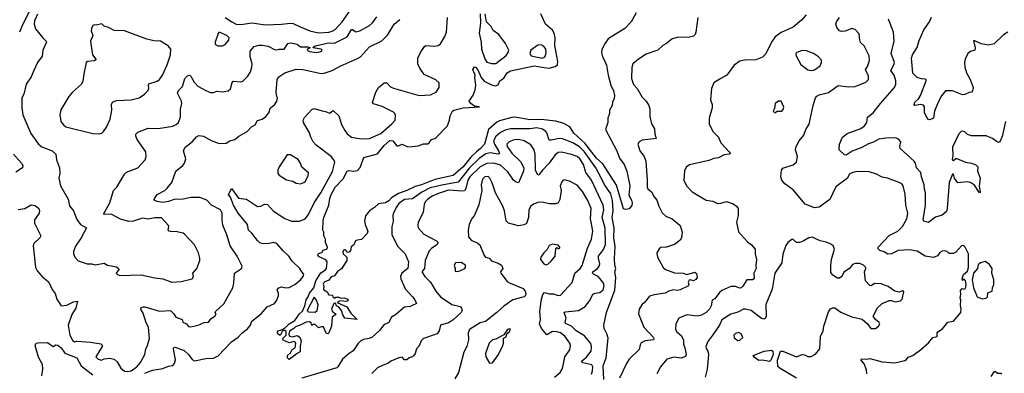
# Model space of a CAD drawing. Extents: x 1921360 to 2014538, y 768294 to 907744.
# Tile 262 of 412: x 1981739 to 1990455, y 829089 to 832214. Entities that reach past the tile are written whole.
import ezdxf

# ---------------------------------------------------------------- set-up
doc = ezdxf.new("R2010")
doc.units = 0

msp = doc.modelspace()

# ---------------------------------------------------------------- linework, layer by layer
at = {"layer": '0CON10XD'}
for points in [[(1981715, 832614), (1981738.9, 832671.1), (1981743.2, 832705), (1981734.4, 832805), (1981742.5, 832845), (1981757, 832877), (1981791.7, 832871.7), (1981815, 832852.5), (1981838.3, 832858.3), (1981855, 832832.5), (1981863.1, 832783.1), (1981872, 832765), (1981895, 832746), (1981940.7, 832730.7), (1981947.3, 832717.3), (1981948.5, 832665), (1981975.9, 832584.1), (1981974, 832545), (1981857.5, 832382.5), (1981836.8, 832315), (1981762.1, 832167.9), (1981737.1, 832105)], [(1981895, 832264.5), (1981868.8, 832205), (1981866.6, 832175), (1981877.5, 832135), (1981943.3, 832053.3), (1981974.3, 832025), (1981975.8, 832015), (1981944.2, 831945), (1981937.9, 831892.1), (1981895, 831836.7), (1981863.9, 831766.1), (1981840.6, 831709.4), (1981795.8, 831644.2), (1981773.8, 831555), (1981756.2, 831525), (1981756.2, 831435), (1981767.5, 831375), (1981837.4, 831207.4), (1981904.2, 831115), (1981935, 831090), (1982026.2, 831055), (1982057.1, 831025), (1982064.5, 830975), (1982091.4, 830905), (1982094.1, 830855.9), (1982084.4, 830815), (1982100.8, 830745), (1982167.9, 830627.9), (1982179.7, 830569.7), (1982214.2, 830524.2), (1982245, 830447.5), (1982277.5, 830405), (1982330, 830375), (1982281.9, 830285), (1982232.5, 830212.5), (1982214.4, 830165), (1982215.7, 830145), (1982225.8, 830115), (1982255, 830082.5), (1982335, 830055.7), (1982375.8, 830055.8), (1982406.4, 830046.4), (1982485, 830062.5), (1982515, 830043.8), (1982595, 830029.2), (1982613.8, 830015), (1982616.2, 830005), (1982593.3, 829975), (1982605, 829961.2), (1982624.3, 829954.3), (1982815, 829958.8), (1982935, 829932.5), (1983005, 829924.2), (1983085, 829892.9), (1983169.5, 829900.5), (1983266.7, 829925), (1983276.7, 829945), (1983270, 829975), (1983306, 830015), (1983332.5, 830085), (1983334, 830105), (1983320.8, 830155), (1983285, 830223.3), (1983198.6, 830318.6), (1983185, 830327.5), (1983145.8, 830335.8), (1983125, 830342.5), (1983085, 830338.1), (1983061.2, 830345), (1983051.7, 830358.3), (1983060, 830385), (1983056.7, 830395), (1982995, 830463.3), (1982935, 830463.8), (1982875, 830450), (1982825, 830460.4), (1982745, 830434.5), (1982705, 830430), (1982632, 830452), (1982553.9, 830493.9), (1982480, 830495), (1982538, 830595), (1982569.2, 830705), (1982598, 830735), (1982665, 830848.8), (1982685, 830867.5), (1982785, 830904.3), (1982848.6, 830975), (1982858.1, 831005), (1982854.4, 831045), (1982779.2, 831155), (1982766, 831185), (1982766.1, 831203.9), (1982785, 831221.2), (1982876.1, 831256.1), (1982965, 831252.9), (1983094.1, 831274.1), (1983125, 831287.1), (1983145.4, 831304.6), (1983162.5, 831355), (1983163.5, 831425), (1983174.5, 831475), (1983171.5, 831495), (1983134.6, 831565), (1983145, 831588.6), (1983178.9, 831625), (1983201.4, 831695), (1983225, 831717.1), (1983245, 831723.8), (1983254.4, 831714.4), (1983283.3, 831663.3), (1983315, 831627.8), (1983385, 831588), (1983428.3, 831571.7), (1983455, 831571.2), (1983485, 831583.8), (1983535, 831576.2), (1983585, 831586.2), (1983605, 831602.5), (1983619.5, 831660.5), (1983628, 831672), (1983695, 831665.6), (1983715, 831672), (1983758, 831715), (1983780.8, 831755), (1983794.3, 831795.7), (1983796.9, 831825), (1983780, 831885), (1983778.1, 831935), (1983815, 831977.8), (1983855, 831988.5), (1983885, 831990), (1983939.3, 831979.3), (1983995, 831950), (1984015, 831947.1), (1984035, 831954.3), (1984078.8, 831955), (1984113.8, 832005), (1984135, 832009.5), (1984195, 831996.9), (1984225, 831974.4), (1984290, 831975), (1984310, 831965), (1984287, 831953), (1984283.3, 831945), (1984305, 831932), (1984365, 831924), (1984406.8, 831933.2), (1984417.5, 831945), (1984407.5, 831955), (1984337.5, 831965), (1984340, 831975), (1984355, 831984.2), (1984475, 832009.4), (1984525, 832006.1), (1984636.8, 832063.2), (1984675, 832127.5), (1984685, 832128.1), (1984715, 832108.2), (1984748.8, 832115), (1984835.3, 832164.7), (1984862.4, 832187.6), (1984900.4, 832239.6)], [(1983556.7, 832235), (1983615.7, 832195), (1983655, 832176.5), (1983695, 832171.5), (1983795, 832186.9), (1983915, 832169.4), (1984055, 832174.5), (1984135, 832184.6), (1984159.9, 832179.9), (1984214.5, 832155.5), (1984306.9, 832116.9), (1984385, 832099.1), (1984475.9, 832104.1), (1984505, 832112.3), (1984531.6, 832128.4), (1984594.6, 832195), (1984663.5, 832295)], [(1987197.5, 832275), (1987152.5, 832195), (1987095, 832135.7), (1986948.6, 832045), (1986915, 831998.6), (1986892.7, 831947.3), (1986889.6, 831925), (1986898.9, 831885), (1986915.4, 831855), (1986933.7, 831813.7), (1986946.7, 831725), (1986971.2, 831635), (1986996.2, 831585), (1987004.4, 831545), (1987001.9, 831518.1), (1986986, 831485), (1986984.3, 831455), (1986960.6, 831415), (1986961.1, 831385), (1986945.6, 831345), (1986944.3, 831305), (1986923.3, 831245), (1987025, 831054.2), (1987049, 830989), (1987090, 830935), (1987113.2, 830875), (1987140.9, 830745), (1987131.9, 830661.9), (1987155, 830620), (1987160, 830595), (1987159.1, 830570.9), (1987135, 830542.5), (1987105, 830537.5), (1987085, 830542.5), (1987023.1, 830753.1), (1986899.7, 830939.7), (1986845, 830991.3), (1986742.4, 831122.4), (1986645, 831210), (1986608.9, 831268.9), (1986557.1, 831297.1), (1986485, 831317.8), (1986355, 831333.2), (1986255, 831329.2), (1986125, 831351.8), (1986095, 831350.4), (1985985, 831319.4), (1985962, 831308), (1985890.2, 831245), (1985854.1, 831115), (1985819.2, 831075), (1985783.5, 831046.5), (1985731.9, 830998.1), (1985665, 830912.9), (1985575, 830836.5), (1985415, 830800.6), (1985294.4, 830755), (1985238.6, 830741.4), (1985166.5, 830705), (1985090.6, 830679.4), (1985029, 830641), (1985005, 830613.8), (1984976, 830595), (1984915, 830587.5), (1984880, 830555), (1984834.2, 830525), (1984799.4, 830480.6), (1984791.5, 830435), (1984796.8, 830405), (1984820, 830345), (1984814.3, 830325), (1984765, 830270), (1984725, 830266.9), (1984710.9, 830259.1), (1984696.2, 830225), (1984673.8, 830206.2), (1984667.1, 830175), (1984655, 830158.8), (1984636.4, 830156.4), (1984625, 830177.5), (1984615, 830180), (1984605, 830173.3), (1984600, 830160), (1984601.2, 830145), (1984635.6, 830115.6), (1984635.5, 830085), (1984587.3, 830012.7), (1984550.6, 829989.4), (1984525, 829951.2), (1984495, 829942), (1984475, 829913.3), (1984434, 829895), (1984426.2, 829876.2), (1984432.5, 829855), (1984427.5, 829835), (1984432.5, 829825), (1984459.3, 829809.3), (1984475, 829782.5), (1984508.3, 829778.3), (1984510, 829765), (1984523, 829753), (1984538.3, 829761.7), (1984565, 829762.5), (1984585, 829752.5), (1984615, 829755.6), (1984643.3, 829745), (1984647.5, 829735), (1984635, 829722.5), (1984575, 829730), (1984550, 829715), (1984636, 829676), (1984669.5, 829619.5), (1984726.2, 829563.8), (1984617, 829577), (1984598.8, 829605), (1984587.5, 829645), (1984565, 829672.5), (1984542.5, 829685), (1984535, 829710), (1984520, 829705), (1984500, 829655), (1984510.3, 829630.3), (1984537.5, 829615), (1984532.5, 829605), (1984503.8, 829585), (1984500, 829505), (1984475, 829447.5), (1984465, 829437.5), (1984453, 829443), (1984428.8, 829498.8), (1984410.7, 829499.3), (1984385, 829490), (1984355, 829520), (1984335, 829520), (1984325, 829510), (1984317.5, 829535), (1984305, 829542.5), (1984275, 829540), (1984227.5, 829517.5), (1984179.3, 829500.7), (1984166, 829484), (1984128.3, 829461.7), (1984122.5, 829435), (1984128, 829418), (1984155, 829411.4), (1984195, 829422.5), (1984217.3, 829407.3), (1984230.8, 829375), (1984221.2, 829328.8), (1984222.5, 829277.5), (1984195, 829263.8), (1984125, 829210), (1984110, 829225), (1984110, 829245), (1984135, 829270), (1984150.7, 829299.3), (1984177.5, 829315), (1984182.5, 829355), (1984177.5, 829365), (1984165, 829368.8), (1984125, 829356.7), (1984070.5, 829380.5), (1984066.7, 829395), (1984097.5, 829425), (1984097, 829457), (1984087, 829467), (1984072.5, 829467.5), (1984061.2, 829458.8), (1984045, 829422.5), (1984025, 829437.5), (1984020, 829455), (1984026.7, 829465), (1984057.5, 829472.5), (1984088.8, 829491.2), (1984124, 829525), (1984173.6, 829556.4), (1984214.3, 829615), (1984241.7, 829638.3), (1984261.4, 829685), (1984273.4, 829736.6), (1984293.8, 829765), (1984303.9, 829796.1), (1984342.5, 829845), (1984358.9, 829905), (1984405, 829977.5), (1984446.8, 830003.2), (1984454.7, 830015.3), (1984461.4, 830075), (1984450.2, 830090.2), (1984428.3, 830101.7), (1984385, 830120.8), (1984376.7, 830135), (1984385, 830146.2), (1984413, 830157), (1984425, 830177.5), (1984461.7, 830188.3), (1984462.5, 830205), (1984446.2, 830245), (1984446.2, 830275), (1984431.2, 830305), (1984431.2, 830335), (1984421.2, 830355), (1984424.4, 830435), (1984431.4, 830465), (1984475.8, 830575), (1984483.5, 830635), (1984495, 830669.2), (1984532.2, 830735), (1984601.1, 830808.9), (1984638.8, 830875), (1984655, 830882), (1984695, 830876.2), (1984728.3, 830881.7), (1984751.7, 830908.3), (1984784.1, 830995.9), (1984905, 831027.5), (1984965, 831102.5), (1985015, 831145.6), (1985043.3, 831145), (1985078.3, 831098.3), (1985091.7, 831098.3), (1985125, 831113.3), (1985175, 831091.2), (1985212.3, 831092.3), (1985265, 831100), (1985314.1, 831115.9), (1985351.7, 831118.3), (1985363.9, 831126.1), (1985383.9, 831156.1), (1985415, 831163.3), (1985426.1, 831173.9), (1985526, 831275), (1985544.2, 831325.8), (1985550, 831365), (1985570, 831405), (1985581.2, 831415), (1985665, 831435.5), (1985810, 831445), (1985765, 831450), (1985733.1, 831473.1), (1985718.8, 831495), (1985753.4, 831546.6), (1985772, 831595), (1985775.8, 831635), (1985766.7, 831705), (1985771.2, 831725), (1985751.2, 831775), (1985765, 831797.5), (1985775, 831796), (1985795, 831770), (1985823.1, 831703.1), (1985851.8, 831671.8), (1985915, 831640), (1985951.1, 831631.1), (1985975, 831640), (1985989.1, 831675), (1986025, 831696.6), (1986054.1, 831745), (1986085, 831763.2), (1986294.5, 831805.5), (1986380.9, 831790.9), (1986425, 831785.2), (1986480.3, 831799.7), (1986499.6, 831815), (1986503.3, 831845), (1986476.2, 831985), (1986477.5, 832055), (1986471.1, 832095), (1986455, 832122.9), (1986393.3, 832175), (1986352.5, 832265)], [(1985814.2, 832265), (1985818, 832185), (1985806.2, 832095), (1985824.6, 832015), (1985826.8, 831955), (1985855, 831870), (1985875, 831840), (1985916.5, 831826.5), (1985955, 831827.8), (1986045, 831898.1), (1986063.6, 831925), (1986067.5, 831945), (1986039.2, 832005), (1985980.8, 832085), (1985930.3, 832120.3), (1985912.5, 832155), (1985870, 832195), (1985860, 832265)], [(1988701.7, 832258.3), (1988659.7, 832210.3), (1988585, 832148), (1988479.4, 832100.6), (1988427.8, 832062.2), (1988394.4, 832015), (1988345, 831913.3), (1988315.8, 831884.2), (1988255, 831860), (1988155, 831858.1), (1988112.6, 831847.4), (1988065, 831812), (1987998, 831725), (1987945, 831694), (1987885, 831656.7), (1987863.3, 831605), (1987854, 831505), (1987868, 831465), (1987870, 831435), (1987841.2, 831345), (1987841.2, 831295), (1987874, 831225), (1987924, 831175), (1987945.8, 831125), (1988020, 831045), (1988028, 831035), (1988026.7, 831025), (1987975, 831019.5), (1987925.8, 830994.2), (1987885, 830987.5), (1987840.7, 830969.3), (1987667.6, 830932.4), (1987639.7, 830910.3), (1987623, 830877), (1987618, 830795), (1987642, 830745), (1987691.9, 830691.9), (1987815, 830618), (1987875, 830609.4), (1987915, 830590), (1987945, 830591.2), (1987995, 830606.7), (1988056.1, 830586.1), (1988085, 830566.7), (1988100, 830545), (1988100, 830485), (1988083.8, 830425), (1988100.5, 830340.5), (1988180.3, 830250.3), (1988215, 830226.2), (1988249.4, 830185), (1988250, 830145), (1988261.9, 830095), (1988254.6, 830045.4), (1988256.9, 830015), (1988237.9, 829975), (1988240.8, 829925), (1988225.5, 829914.5), (1988174.7, 829915.3), (1988141.5, 829858.5), (1988125, 829843.1), (1988115, 829841.1), (1988075, 829855.4), (1988035, 829854.6), (1987955, 829820), (1987935, 829804.3), (1987892.1, 829747.9), (1987869.2, 829735), (1987860.4, 829685), (1987845, 829656.7), (1987815, 829625.5), (1987775, 829601.5), (1987735, 829593.1), (1987645, 829606.5), (1987574.2, 829575), (1987547.8, 829525), (1987543.3, 829475), (1987555, 829456), (1987595, 829423.1), (1987615.5, 829385), (1987614.5, 829345), (1987628.2, 829315), (1987638.1, 829255), (1987632.4, 829237.6), (1987595, 829221.5), (1987528.5, 829231.5), (1987467.1, 829212.9), (1987410.5, 829145), (1987380, 829085)], [(1981725, 830537.1), (1981783.7, 830546.3), (1981840.9, 830579.1), (1981875, 830573.1), (1981906.8, 830546.8), (1981914, 830525), (1981910, 830505), (1981885.4, 830464.6), (1981871.1, 830445), (1981869.5, 830415), (1981926, 830305), (1981916.7, 830285), (1981864.4, 830235.6), (1981858, 830215), (1981877.5, 830025), (1981894.4, 829994.4), (1981935, 829946.2), (1981997.1, 829895), (1982025, 829830), (1982052.7, 829792.7), (1982068, 829745), (1982105, 829686), (1982155, 829692), (1982215, 829720.8), (1982250, 829725), (1982235.4, 829665), (1982200.3, 829609.7), (1982168.2, 829515), (1982181.5, 829425), (1982205, 829382.5), (1982225, 829367.5), (1982245, 829371.4), (1982365, 829364.7), (1982457.8, 829347.8), (1982467.7, 829337.7), (1982467.5, 829325), (1982446.1, 829286.1), (1982413.8, 829235), (1982432.3, 829212.3), (1982464.2, 829205.8), (1982485, 829216), (1982535, 829222.9), (1982575, 829212.5), (1982600.1, 829190.1), (1982632.5, 829135), (1982667.7, 829107.7), (1982695, 829103.3), (1982725, 829110.5), (1982775.2, 829144.8), (1982807.5, 829185), (1982845.5, 829255), (1982855.5, 829305), (1982867.9, 829325), (1982886.7, 829395), (1982878.6, 829495), (1982858.1, 829535), (1982830.9, 829620.9), (1982810.9, 829655), (1982815, 829669.2), (1982834.7, 829675.3), (1982847.1, 829677.1), (1982975, 829636.8), (1983074.5, 829644.5), (1983104.2, 829615), (1983121.2, 829585), (1983175.6, 829565.6), (1983182, 829542), (1983214.5, 829524.5), (1983233.2, 829503.2), (1983255, 829500), (1983318, 829515), (1983373.1, 829536.9), (1983408.9, 829541.1), (1983435, 829572), (1983466.7, 829595), (1983477.5, 829615), (1983470, 829625), (1983472.5, 829635), (1983546, 829704), (1983625, 829843.3), (1983635.5, 829885), (1983641.2, 829975), (1983702.5, 830015), (1983708.8, 830035), (1983664.2, 830125), (1983603.3, 830215), (1983573.7, 830313.7), (1983536.7, 830396.7), (1983530, 830445), (1983530.9, 830505), (1983515.5, 830535), (1983435.4, 830575.4), (1983395, 830618.2), (1983332.3, 830642.3), (1983255, 830643), (1983185, 830628.2), (1983105, 830624.5), (1983055, 830608.8), (1983005, 830599.6), (1982955, 830607.1), (1982935, 830616.7), (1982928.8, 830625), (1982931.2, 830635), (1982955, 830668), (1983023.3, 830705), (1983045, 830723.8), (1983084.5, 830775.5), (1983120, 830875), (1983183.7, 830926.3), (1983198.6, 830945), (1983208.1, 830985), (1983190, 831055), (1983203.1, 831086.9), (1983265.5, 831134.5), (1983305, 831180), (1983325, 831190), (1983365, 831184), (1983435, 831146.5), (1983505, 831120), (1983565.7, 831124.3), (1983597.5, 831145), (1983644.2, 831155.8), (1983680, 831185), (1983752, 831225), (1983792.1, 831267.9), (1983823.3, 831285), (1983845, 831323.8), (1983885, 831335.8), (1983913.8, 831355), (1983945.8, 831395), (1983956.4, 831433.6), (1983995, 831461.2), (1984016, 831495), (1984020, 831525), (1984015.6, 831535.6), (1984010, 831575), (1984017.8, 831685), (1984031.5, 831708.5), (1984085, 831744.3), (1984185, 831777.5), (1984245, 831773.1), (1984408.3, 831738.3), (1984435, 831741.1), (1984504.6, 831765.4), (1984575, 831804.4), (1984735, 831874.4), (1984755, 831887.5), (1984836.2, 831973.8), (1984945, 832028.6), (1984993.4, 832076.6), (1985054.7, 832175), (1985105, 832216.1)], [(1982445, 831204.2), (1982465, 831210.8), (1982480.8, 831225), (1982506.1, 831263.9), (1982538.9, 831335), (1982554, 831415), (1982550, 831465), (1982560, 831485), (1982595, 831501.4), (1982725, 831506.7), (1982796.2, 831525), (1982844, 831555), (1982874.3, 831585), (1982881.9, 831605), (1982877.8, 831635), (1982882.1, 831647.9), (1982955, 831670), (1982975.3, 831684.7), (1983002.5, 831725), (1983044.5, 831815.5), (1983074, 831905), (1983076.4, 831953.6), (1983054.1, 831984.1), (1982985, 832023.8), (1982925, 832028.6), (1982863.7, 832043.7), (1982665, 832116.2), (1982575, 832120), (1982525, 832146.2), (1982485, 832157.5), (1982465, 832177.5), (1982415, 832167.5), (1982405, 832170), (1982387, 832163), (1982373.6, 832136.4), (1982372.5, 832115), (1982387.5, 832075), (1982366.2, 832025), (1982382.5, 831905), (1982413.8, 831865), (1982411.7, 831858.3), (1982398.3, 831851.7), (1982342.5, 831845), (1982328, 831835), (1982305.7, 831735), (1982298.6, 831671.4), (1982286.2, 831645), (1982206.2, 831575), (1982173.4, 831536.6), (1982103.2, 831416.8), (1982094, 831375), (1982104, 831315), (1982125, 831284), (1982146.6, 831266.6), (1982385, 831207.5), (1982445, 831204.2)], [(1982845, 829088.6), (1982915, 829117.5), (1983005, 829131.6), (1983055, 829152.1), (1983095, 829158.8), (1983108.2, 829175), (1983116.6, 829206.6), (1983101.4, 829305), (1983104.3, 829315.7), (1983115, 829318.8), (1983195, 829289.4), (1983233.3, 829255), (1983265, 829210.8), (1983285, 829198.6), (1983385, 829219.1), (1983455, 829221.4), (1983495, 829241.9), (1983612.9, 829367.1), (1983673.1, 829406.9), (1983705, 829443.6), (1983755, 829481.5), (1983780.7, 829515), (1983795, 829548.5), (1983875.6, 829615), (1983930, 829675), (1983995, 829705.8), (1984014.4, 829735), (1984029.1, 829775), (1984029.5, 829795), (1984019.2, 829825), (1984031.2, 829845), (1984055, 829854), (1984095, 829844.4), (1984125, 829847.1), (1984175, 829872.2), (1984225, 829914.4), (1984249.4, 829945), (1984254, 829965), (1984236, 829986), (1984220, 830015), (1984150.5, 830080.5), (1984121.5, 830125), (1984071, 830171), (1984016.1, 830236.1), (1983985, 830245.3), (1983935, 830233.5), (1983885, 830234.6), (1983865, 830243.3), (1983845, 830261.9), (1983795, 830326.9), (1983762.9, 830355), (1983754.4, 830405), (1983671.2, 830505), (1983630, 830575), (1983604.2, 830645), (1983587.5, 830665), (1983615, 830722.5), (1983675, 830637.5), (1983745, 830627.5), (1983845, 830564.5), (1983873.4, 830566.6), (1983905, 830584.2), (1983931.7, 830581.7), (1983985, 830521.9), (1984085, 830458.1), (1984145.8, 830434.2), (1984216.5, 830433.5), (1984265, 830452.9), (1984295, 830492), (1984346.1, 830595), (1984403.1, 830685), (1984506.7, 830873.3), (1984527.3, 830955), (1984520, 830975), (1984495, 831004.6), (1984362, 831105), (1984335.3, 831135), (1984314.7, 831175), (1984303.4, 831213.4), (1984250, 831305), (1984249.2, 831325), (1984258.8, 831351.2), (1984325, 831420), (1984345, 831430), (1984415, 831407.8), (1984445, 831404.2), (1984475, 831390), (1984487.9, 831392.1), (1984515, 831413.3), (1984564.2, 831364.2), (1984587.2, 831287.2), (1984616.5, 831235), (1984638.9, 831205), (1984675, 831175.7), (1984761.4, 831161.4), (1984835, 831165.5), (1984935, 831209.7), (1985034.4, 831295), (1985061.1, 831325), (1985066.4, 831366.4), (1985060.6, 831385), (1985048.3, 831398.3), (1984948.4, 831448.4), (1984872, 831472), (1984863, 831483), (1984890, 831575), (1984916.1, 831613.9), (1984964.3, 831655.7), (1984987.5, 831655), (1985022.1, 831622.1), (1985047.9, 831607.9), (1985273.8, 831543.8), (1985375, 831550.9), (1985425.4, 831574.6), (1985451.4, 831615), (1985452, 831655), (1985422, 831682), (1985320.7, 831730.7), (1985280, 831785), (1985262.5, 831825), (1985262, 831875), (1985285.8, 831924.2), (1985322.2, 831977.8), (1985335, 831987.1), (1985415, 831980), (1985444.3, 831985.7), (1985465, 832001.2), (1985502.9, 832065), (1985516.9, 832105), (1985526.5, 832235)], [(1987740.6, 832235), (1987724.3, 832105), (1987717.5, 832082.5), (1987705, 832068), (1987655, 832057.1), (1987570.5, 832059.5), (1987515, 832046.7), (1987465.8, 832004.2), (1987432.7, 831987.3), (1987387.5, 831945), (1987285, 831911.2), (1987217.5, 831865), (1987165.9, 831824.1), (1987158.3, 831791.7), (1987155.8, 831695), (1987173, 831643), (1987203.8, 831605), (1987249.7, 831529.7), (1987283.8, 831495), (1987308.8, 831455), (1987318, 831425), (1987316.2, 831355), (1987332.5, 831295), (1987359.7, 831249.7), (1987362, 831205), (1987372.5, 831165), (1987249.5, 831150.5), (1987223.8, 831135), (1987211.2, 831115), (1987228, 831055), (1987266.2, 831005), (1987282.7, 830962.7), (1987294.4, 830795), (1987292.9, 830735), (1987300.5, 830720.5), (1987333, 830693), (1987355, 830647.5), (1987379.2, 830619.2), (1987396.1, 830566.1), (1987425, 830506.7), (1987457.7, 830477.7), (1987515, 830453.8), (1987585.7, 830395.7), (1987603.3, 830335), (1987598, 830285), (1987585.7, 830264.3)], [(1989238.8, 829085), (1989235, 829120), (1989213.6, 829173.6), (1989186.7, 829205), (1989190, 829215), (1989235, 829213.3), (1989265, 829219.2), (1989375, 829190), (1989485, 829181.2), (1989575, 829201.2), (1989589.5, 829210.5), (1989605, 829232.5), (1989645, 829246.7), (1989713.3, 829295), (1989785, 829358), (1989822, 829405), (1989862, 829415), (1989860, 829445), (1989866, 829455), (1989906.9, 829483.1), (1989955, 829541.4), (1990005, 829550), (1990069.3, 829625), (1990073.6, 829656.4), (1990067, 829687), (1990070, 829735), (1990063.9, 829756.1), (1990070, 829785), (1990068.3, 829821.7), (1990082.5, 829837.5), (1990105, 829833.8), (1990115, 829851.2), (1990117.3, 829872.7), (1990112.5, 829905), (1990103.6, 829916.4), (1990092.5, 829917.5), (1990085, 829910), (1990083.3, 829923.3), (1990095, 829962.5), (1990128.9, 829991.1), (1990138.5, 830025), (1990139.2, 830145), (1990110, 830205), (1990095, 830218), (1990075, 830216.2), (1990025, 830160), (1990005, 830147.5), (1989968.3, 830148.3), (1989950, 830165), (1989925, 830172.5), (1989905, 830167.5), (1989885, 830157.5), (1989862.3, 830127.7), (1989827.3, 830112.7), (1989755, 830124.3), (1989685, 830169.2), (1989615, 830180.5), (1989515, 830173.2), (1989455, 830145.5), (1989425, 830143.1), (1989392.6, 830162.6), (1989354, 830175), (1989338.1, 830188.1), (1989337.1, 830205), (1989435, 830308.2), (1989513.1, 830345), (1989555, 830387.3), (1989592.7, 830455), (1989600.8, 830505), (1989582.2, 830575), (1989577.6, 830672.4), (1989560.6, 830745), (1989548, 830765), (1989525.5, 830775.5), (1989420, 830815), (1989372.6, 830822.6), (1989325, 830849.4), (1989258.8, 830868.8), (1989155, 830872.5), (1989113.8, 830865), (1989085, 830851.4), (1989066.5, 830815), (1988963.9, 830736.1), (1988910.5, 830625), (1988815, 830558.6), (1988775, 830551.9), (1988692, 830585), (1988585, 830710), (1988510.8, 830765), (1988485.6, 830795), (1988477.5, 830825), (1988484, 830885), (1988495, 830903.3), (1988585, 830930.5), (1988614.4, 830955.6), (1988624, 831005), (1988608, 831065), (1988611.2, 831095), (1988640, 831145), (1988679.2, 831195), (1988697.5, 831245), (1988727.8, 831292.2), (1988762.9, 831455), (1988784.3, 831525), (1988795, 831538), (1988815, 831550.8), (1988898.5, 831571.5), (1988985, 831632), (1989075, 831620), (1989135, 831624.4), (1989228.3, 831661.7), (1989252.7, 831687.3), (1989253.1, 831715), (1989225.8, 831775), (1989245, 831800), (1989262.5, 831855), (1989260, 831895), (1989214.4, 831984.4), (1989182.2, 832012.2), (1989175.5, 832035.5), (1989169.4, 832089.4), (1989135, 832127.5), (1989105, 832135.7), (1989045, 832114), (1989015, 832110), (1988997, 832117), (1988972.5, 832145), (1988964, 832175), (1988968.8, 832195), (1988997.3, 832232.7)], [(1990466.9, 831315), (1990437.5, 831182.5), (1990416.7, 831135), (1990405, 831130), (1990395, 831131.2), (1990350, 831165), (1990295, 831189.2), (1990165, 831186.9), (1990130.3, 831200.3), (1990105, 831224), (1990085, 831229.2), (1990073.3, 831225), (1990053.6, 831206.4), (1989995, 831088.8), (1989998.9, 831015), (1989993.9, 830975), (1990005, 830970), (1990025, 830987.5), (1990035, 830988.6), (1990110.8, 830955), (1990164.8, 830944.8), (1990202.8, 830932.8), (1990219.4, 830915), (1990218.2, 830875), (1990241.9, 830815), (1990233.8, 830745), (1990242.5, 830687.5), (1990235, 830683.8), (1990191.8, 830751.8), (1990155, 830776.5), (1990125, 830782.5), (1990045, 830771.4), (1990015.3, 830815), (1990005, 830849.4), (1989995, 830849.4), (1989968.2, 830775), (1989949.5, 830545), (1989942.4, 830517.6), (1989905, 830487.5), (1989845, 830467.5), (1989785, 830420.6), (1989742.9, 830432.9), (1989736, 830445), (1989757.3, 830575), (1989756.5, 830685), (1989747.5, 830715), (1989745.4, 830755), (1989722.7, 830825), (1989716.4, 830865), (1989676.9, 830905), (1989669.5, 830945), (1989658.5, 830965), (1989534, 831075), (1989530, 831095), (1989540, 831135), (1989518.8, 831158.8), (1989495, 831169.2), (1989405, 831167.1), (1989345, 831157.7), (1989298.3, 831131.7), (1989252.8, 831117.2), (1989195, 831084.1), (1989109.1, 831050.9), (1989055, 831015.8), (1989040.6, 831020.6), (1988993.3, 831065), (1988996.7, 831115), (1989023.3, 831175), (1989065, 831208), (1989185, 831251.9), (1989218.6, 831275), (1989236.9, 831305), (1989245, 831353.8), (1989295, 831390.8), (1989360.5, 831475), (1989484.2, 831615), (1989494.3, 831645), (1989495.6, 831675), (1989479.6, 831725), (1989449.1, 831765), (1989477.9, 831815), (1989482.1, 831835), (1989453.8, 831915), (1989480, 832025), (1989474.6, 832105), (1989430.6, 832220.6)], [(1990485, 832103.5), (1990448.7, 832081.3), (1990365, 832002), (1990315, 831990.5), (1990250.8, 832000.8), (1990195, 832028), (1990182.5, 832027.5), (1990196, 831965), (1990193.9, 831946.1), (1990155.7, 831934.3), (1990133.2, 831916.8), (1990107.5, 831865), (1990102.9, 831835), (1990104.2, 831795), (1990120, 831745), (1990154.2, 831685), (1990178.6, 831615), (1990174, 831586), (1990165.7, 831574.3), (1990145, 831571.2), (1990105, 831552), (1990085, 831550.8), (1989995, 831585.8), (1989934.2, 831585.8), (1989898, 831542), (1989869.6, 831485), (1989838.1, 831405), (1989827.5, 831345), (1989795, 831330), (1989785, 831332.5), (1989769.5, 831349.5), (1989747.5, 831395), (1989748.1, 831445), (1989738.8, 831458.8), (1989715, 831465.6), (1989662.5, 831455), (1989656.2, 831465), (1989662.9, 831485), (1989696, 831515), (1989714.2, 831545.8), (1989763.8, 831675), (1989762.5, 831685), (1989755, 831688.8), (1989720.9, 831690.9), (1989683.3, 831705), (1989645, 831743.3), (1989634.4, 831874.4), (1989642.2, 831905), (1989685, 831968.8), (1989700.7, 832029.3), (1989741.9, 832125), (1989794, 832195), (1989811.7, 832238.3)], [(1983493, 831983), (1983535, 831984), (1983556.2, 831995), (1983591.2, 832035), (1983594.2, 832055), (1983572.5, 832075), (1983505, 832103.3), (1983496.1, 832093.9), (1983468.8, 832015), (1983470, 832005), (1983473.3, 831995), (1983493, 831983)], [(1986365, 831873.2), (1986385, 831882.7), (1986394.6, 831895), (1986400.7, 831925), (1986395, 831957.5), (1986375, 831981.4), (1986355, 831992.5), (1986325, 831990), (1986264.2, 831945.8), (1986256, 831915), (1986266.2, 831895), (1986365, 831873.2)], [(1988745, 831766), (1988775, 831772), (1988825, 831808), (1988837.5, 831835), (1988835.5, 831855.5), (1988810, 831885), (1988765, 831917.1), (1988705, 831940), (1988665, 831942.5), (1988617.5, 831925), (1988610.6, 831915), (1988612.2, 831895), (1988655, 831817.5), (1988715, 831772), (1988745, 831766)], [(1988425, 831390), (1988443, 831407), (1988485, 831406.7), (1988498.3, 831421.7), (1988502, 831442), (1988480, 831495), (1988455, 831493.3), (1988427.5, 831475), (1988421.7, 831428.3), (1988410, 831405), (1988425, 831390)], [(1986911.2, 829035), (1986904.8, 829155), (1986929.6, 829225), (1986948.8, 829398.8), (1986937.6, 829437.6), (1986914.2, 829485), (1986911.1, 829515), (1986932, 829625), (1987006.8, 829823.2), (1987015.2, 829935), (1987006.7, 829985), (1987015.9, 830015), (1987006.8, 830045), (1987003.5, 830103.5), (1987009.5, 830210.5), (1986999.1, 830285), (1987000, 830375), (1986983.5, 830465), (1986991.7, 830525), (1986986.5, 830616.5), (1986972, 830675), (1986911.8, 830761.8), (1986890.2, 830810.2), (1986839.3, 830905), (1986735, 831048.7), (1986695, 831091), (1986635, 831125.2), (1986545, 831162.5), (1986515, 831163.7), (1986445, 831148.9), (1986425, 831150), (1986405.3, 831215), (1986396.7, 831226.7), (1986366.1, 831246.1), (1986317.8, 831257.8), (1986255, 831251.2), (1986085, 831250.8), (1986035, 831237.5), (1985995, 831217.6), (1985955, 831183.1), (1985933.9, 831145), (1985941.9, 831115), (1985978.6, 831055), (1985985, 831030.8), (1985973.8, 831026.2), (1985905, 831037.5), (1985865, 831027.7), (1985805, 830988.3), (1985719.7, 830905), (1985621.3, 830778.7), (1985475, 830752.8), (1985373.2, 830726.8), (1985299, 830691), (1985215, 830632), (1985145, 830626), (1985095, 830588.8), (1985070.8, 830555), (1985046.9, 830505), (1985041.8, 830485), (1985045.5, 830434.5), (1985034.3, 830385), (1985032, 830315), (1985082, 830212), (1985150.6, 830145), (1985179.1, 830075), (1985173.2, 830015), (1985121.8, 829975), (1985110.4, 829945), (1985112.8, 829925), (1985152.1, 829835), (1985215.8, 829765), (1985234.3, 829745), (1985250, 829705), (1985195, 829679.1), (1985145, 829674.5), (1985065.9, 829604.1), (1985031.4, 829585), (1985004.4, 829535.6), (1984965, 829520), (1984925, 829467.1), (1984855, 829406.5), (1984830, 829395), (1984782.7, 829387.3), (1984760, 829375), (1984731.7, 829348.3), (1984691.7, 829288.3), (1984654, 829265), (1984595, 829214.4), (1984555, 829145.6), (1984545, 829138.2), (1984235, 829044.2)], [(1986800.4, 829079.6), (1986808.7, 829111.3), (1986811.8, 829145), (1986805, 829162.5), (1986725, 829181.2), (1986711.4, 829195), (1986757.5, 829232.5), (1986796.8, 829285), (1986800, 829325), (1986795, 829350.8), (1986739.7, 829419.7), (1986664.3, 829464.3), (1986623.9, 829503.9), (1986569.8, 829529.8), (1986566.7, 829545), (1986576.5, 829575), (1986559.4, 829625), (1986566.8, 829633.2), (1986685, 829644.4), (1986745, 829678.1), (1986787.3, 829732.7), (1986812.5, 829787.5), (1986833.3, 829796.7), (1986875, 829802.7), (1986903.3, 829825), (1986913.3, 829865), (1986905, 829892), (1986858.6, 829945), (1986817.1, 829965), (1986810, 829975), (1986811.8, 829985), (1986852.9, 830015), (1986867.5, 830035), (1986873.1, 830055), (1986861.8, 830105), (1986863.4, 830125), (1986905.8, 830184.2), (1986923.5, 830226.5), (1986922.4, 830372.4), (1986894.8, 830465), (1986909.2, 830535), (1986903.4, 830575), (1986801.2, 830795), (1986750.9, 830865), (1986729.7, 830935), (1986696.9, 830985), (1986674.4, 831005), (1986625, 831024), (1986535, 831042.5), (1986505, 831039.6), (1986479.4, 831020.6), (1986426.4, 830945), (1986365.5, 830885), (1986335, 830842), (1986325, 830840), (1986306.2, 830885), (1986301.5, 831025), (1986294.4, 831065), (1986265, 831108.6), (1986204.1, 831144.1), (1986155, 831154.7), (1986115, 831152.5), (1986071.9, 831135), (1986052.1, 831115), (1986054.6, 831095), (1986094.8, 831034.8), (1986170.9, 830960.9), (1986200.6, 830905), (1986200, 830875), (1986155, 830773.8), (1986135, 830777.1), (1986110, 830795), (1986060.8, 830870.8), (1985995, 830928), (1985937.4, 830947.4), (1985875, 830943.8), (1985815, 830913.3), (1985724, 830825), (1985706.1, 830795), (1985687.5, 830722.5), (1985675, 830702.7), (1985655, 830697.5), (1985535, 830708.4), (1985445, 830678.7), (1985389.5, 830655), (1985349.1, 830625), (1985328.2, 830605), (1985320.5, 830580.5), (1985309.6, 830510.4), (1985266.3, 830423.7), (1985261.9, 830395), (1985265.6, 830375), (1985315, 830318.9), (1985429.4, 830259.4), (1985444.2, 830245), (1985431.4, 830225), (1985385, 830192.7), (1985365, 830170), (1985329.5, 830085), (1985323.5, 830015), (1985297.8, 829985), (1985324.2, 829945), (1985375, 829894.2), (1985421.9, 829815), (1985464.2, 829765), (1985565, 829696.2), (1985638.3, 829678.3), (1985651.2, 829665), (1985654.2, 829645), (1985647.5, 829625), (1985571.7, 829558.3), (1985535, 829535.7), (1985463.3, 829515), (1985453.3, 829465), (1985435, 829438.6), (1985313.6, 829396.4), (1985292, 829375), (1985275, 829330), (1985250.8, 829305), (1985240, 829265), (1985225, 829243.3), (1985215, 829233.8), (1985185, 829226.7), (1985165, 829206.7), (1985146.4, 829206.4), (1985125, 829232), (1985095, 829226), (1985024.5, 829195.5), (1985002.7, 829177.3), (1984955, 829161.9), (1984905, 829136.7), (1984855, 829087.5)], [(1981684.4, 831024.4), (1981754, 830945), (1981766.2, 830925), (1981763.8, 830905), (1981704, 830866)], [(1984225, 830764.3), (1984255, 830774), (1984265.6, 830784.4), (1984291.2, 830835), (1984295, 830860), (1984235, 830910), (1984225, 830946.7), (1984205, 830978), (1984135, 831018.6), (1984105, 831021.2), (1984035.8, 830915), (1984023.1, 830885), (1984023.7, 830853.7), (1984035, 830840), (1984099.3, 830799.3), (1984157.4, 830787.4), (1984185, 830768.8), (1984225, 830764.3)], [(1986474.4, 829055.6), (1986522, 829095), (1986545, 829130), (1986558.3, 829201.7), (1986563.2, 829235), (1986608.5, 829295), (1986613.5, 829335), (1986609.1, 829355), (1986565, 829415.6), (1986527.5, 829445), (1986495, 829455.8), (1986455, 829457.6), (1986405, 829429.6), (1986359.1, 829485), (1986341.1, 829525), (1986350, 829565), (1986343.2, 829636.8), (1986357, 829743), (1986370, 829785), (1986385, 829802.9), (1986425, 829791.5), (1986465, 829792.2), (1986505, 829776.8), (1986525, 829778.5), (1986629.5, 829890.5), (1986652.9, 829975), (1986700, 830015), (1986717.4, 830042.6), (1986764.7, 830195.3), (1986800.3, 830275), (1986813.4, 830345), (1986801, 830411), (1986790.7, 830455), (1986798.2, 830545), (1986767.3, 830615), (1986720, 830695), (1986675, 830753.1), (1986605, 830788.5), (1986562.4, 830797.6), (1986546.8, 830793.2), (1986537.6, 830782.4), (1986523.6, 830745), (1986532.5, 830705), (1986520, 830625), (1986505, 830594.2), (1986485, 830587.1), (1986425, 830585.6), (1986365, 830600), (1986325, 830597.8), (1986287.2, 830582.8), (1986262.9, 830565), (1986246.7, 830535), (1986242.2, 830465), (1986225, 830414), (1986205, 830401.1), (1986155, 830391.1), (1986066.9, 830416.9), (1986045.6, 830435), (1986029.3, 830525), (1986016.2, 830565), (1985949.4, 830685), (1985921.9, 830771.9), (1985900.8, 830815), (1985885, 830828.1), (1985855, 830826.2), (1985834.6, 830805), (1985823.5, 830755), (1985829.2, 830705), (1985802, 830578), (1985765, 830487.5), (1985739.3, 830450.7), (1985718.8, 830405), (1985707.5, 830355), (1985711.4, 830295), (1985735, 830264.2), (1985795, 830238.6), (1985812.5, 830225), (1985850.5, 830130.5), (1985862.5, 830115), (1985896.1, 830106.1), (1985915, 830082.5), (1985975, 830063.3), (1986003.3, 830045), (1986016, 830015), (1985996, 829985), (1985998, 829975), (1986055, 829901.2), (1986080, 829885), (1986195, 829836.9), (1986214.6, 829815), (1986218.8, 829795), (1986215, 829775.8), (1986205, 829765.4), (1986105, 829738.2), (1986025, 829681.5), (1985961.1, 829625), (1985862.2, 829547.8), (1985814.7, 829535.3), (1985720, 829475), (1985710, 829445), (1985710.5, 829385), (1985696.2, 829325), (1985671.5, 829275), (1985624.6, 829095.4), (1985590.7, 829039.3)], [(1987585.7, 830264.3), (1987535, 830228), (1987465, 830203.8), (1987415, 830200), (1987400, 830190), (1987378, 830155), (1987384.2, 830115), (1987435, 830024), (1987455.5, 830005.5), (1987536.4, 829976.4), (1987613.5, 829973.5), (1987645, 829960.8), (1987715, 829981.2), (1987729.5, 829969.5), (1987735.8, 829935), (1987725, 829918), (1987705, 829906), (1987675, 829915.7), (1987665, 829911.4), (1987655.6, 829895), (1987661.9, 829875), (1987658.9, 829861.1), (1987585, 829826.7), (1987561.7, 829821.7), (1987522.5, 829825), (1987486.2, 829815), (1987452.7, 829797.3), (1987355, 829783.3), (1987315, 829770), (1987269.4, 829715), (1987244.8, 829695.2), (1987222.2, 829655), (1987217.1, 829615), (1987264.6, 829495), (1987349.2, 829405), (1987353, 829393), (1987350, 829385), (1987275.5, 829374.5), (1987241.1, 829358.9), (1987230.5, 829339.5), (1987222.1, 829297.9), (1987135, 829212.5), (1987110.8, 829175), (1987047.3, 829045)], [(1988615, 829044.3), (1988470.3, 829130.3), (1988448.9, 829148.9), (1988448.3, 829205), (1988475, 829283.8), (1988495, 829285.4), (1988615, 829234.6), (1988666.2, 829253.8), (1988685, 829251.5), (1988715, 829236.5), (1988744.3, 829235.7), (1988783, 829257), (1988822.5, 829305), (1988829.2, 829415), (1988852, 829465), (1988857.5, 829505), (1988899.1, 829630.9), (1988915, 829658.8), (1988935, 829668.8), (1988955, 829666.2), (1989008.7, 829628.7), (1989105, 829587.8), (1989196.8, 829566.8), (1989244.5, 829524.5), (1989274.6, 829484.6), (1989315, 829483.3), (1989342.5, 829505), (1989351.9, 829525), (1989348.5, 829538.5), (1989314.2, 829565), (1989294.1, 829594.1), (1989332.6, 829667.4), (1989375, 829706), (1989435, 829733.3), (1989455, 829732), (1989485, 829719.2), (1989535, 829728.1), (1989551.4, 829745), (1989565, 829810), (1989555, 829816.7), (1989525, 829806.2), (1989485, 829813.3), (1989426.9, 829856.9), (1989365, 829878.5), (1989305, 829881.9), (1989275, 829860.8), (1989265, 829864.2), (1989225.9, 829905.9), (1989218.5, 829985), (1989230, 830015), (1989228.1, 830025), (1989210, 830045), (1989175, 830060.5), (1989135, 830059.5), (1989110.9, 830049.1), (1989084.3, 830015), (1989035.9, 829984.1), (1989015.6, 829945), (1988995, 829930), (1988979.7, 829929.7), (1988935.9, 829955.9), (1988919.5, 829979.5), (1988918.2, 830045), (1988925.6, 830095), (1988952.5, 830185), (1988939.2, 830219.2), (1988913, 830233), (1988878.3, 830248.3), (1988825, 830260.8), (1988755, 830293.1), (1988725, 830287.1), (1988675, 830255.6), (1988645, 830244.3), (1988616, 830246), (1988585, 830272), (1988575, 830271.2), (1988540, 830245), (1988521.9, 830218.1), (1988495, 830142.5), (1988485.6, 830065), (1988423.3, 829975), (1988398.6, 829831.4), (1988344.1, 829695.9), (1988345.5, 829594.5), (1988337.5, 829572.5), (1988325, 829566), (1988305, 829572.9), (1988215, 829644.5), (1988165, 829656.4), (1988145, 829654.4), (1988095, 829628.2), (1988035, 829611.5), (1987955, 829560), (1987934.6, 829515), (1987875, 829430), (1987830.7, 829369.3), (1987811.9, 829325), (1987815, 829306.7), (1987831.4, 829285), (1987836.9, 829255), (1987824.5, 829125), (1987806.6, 829053.4)], [(1986395, 830046.7), (1986415, 830053.8), (1986445, 830081.2), (1986478.8, 830125), (1986485, 830190), (1986495, 830200), (1986505, 830190), (1986520, 830195), (1986520, 830205), (1986505, 830220), (1986455, 830230), (1986425, 830217.5), (1986407.3, 830182.7), (1986378.8, 830155), (1986353.3, 830115), (1986350, 830095), (1986377.5, 830055), (1986395, 830046.7)], [(1990258.3, 829748.3), (1990295, 829753.3), (1990306.7, 829765), (1990310.7, 829799.3), (1990346.7, 829815), (1990350, 829845), (1990363.3, 829875), (1990363.8, 829915), (1990344.2, 829975), (1990346.2, 830015), (1990325, 830050), (1990285, 830076.7), (1990243.8, 830066.2), (1990225, 830047.5), (1990218, 830015), (1990182, 829975), (1990169.1, 829915), (1990183.1, 829845), (1990213.6, 829763.6), (1990258.3, 829748.3)], [(1985615, 829988), (1985635, 829994.2), (1985678.8, 830015), (1985686.2, 830025), (1985686.2, 830045), (1985647.6, 830067.6), (1985597.5, 830065), (1985586.2, 830045), (1985594, 830015), (1985592.5, 829992.5), (1985615, 829988)], [(1984355, 829628.8), (1984371.2, 829645), (1984381.2, 829695), (1984365.9, 829735.9), (1984345, 829762.5), (1984283.8, 829643.8), (1984295, 829631.2), (1984355, 829628.8)], [(1985897, 829177), (1985925, 829180.9), (1985976.5, 829255), (1986016.9, 829335), (1986022.9, 829355), (1986021.2, 829398.8), (1986045, 829410), (1986051.7, 829438.3), (1986075, 829457.5), (1986085, 829480), (1986075, 829482.5), (1986057.5, 829475), (1986025, 829430), (1985955, 829390.8), (1985923.8, 829385), (1985895, 829353.8), (1985862.5, 829265), (1985864.2, 829235), (1985897, 829177)], [(1988095, 829380), (1988115, 829382.2), (1988139.2, 829405), (1988126.4, 829436.4), (1988105, 829447.8), (1988075, 829439.2), (1988062, 829425), (1988062.7, 829402.7), (1988095, 829380)], [(1981935.4, 829065), (1981943.4, 829125), (1981939.6, 829165), (1981905, 829230), (1981876.7, 829335), (1981884.1, 829355.9), (1981901.2, 829358.8), (1981985, 829360), (1982035, 829326.7), (1982058.8, 829341.2), (1982077.6, 829337.6), (1982105, 829312.5), (1982137, 829267), (1982245, 829224.5), (1982283.4, 829153.4), (1982385, 829073.8)], [(1988375, 829192.5), (1988315, 829203.5), (1988282.9, 829202.9), (1988240.6, 829230.6), (1988232, 829245), (1988330, 829285), (1988395, 829292.5), (1988405, 829284.2), (1988409.2, 829255), (1988389.5, 829205), (1988375, 829192.5)], [(1990339.5, 829060.5), (1990365, 829102.5), (1990375, 829106.7), (1990395, 829090), (1990425, 829090), (1990433, 829083)]]:
    msp.add_lwpolyline(points, dxfattribs=at)

doc.saveas('drawing.dxf')
